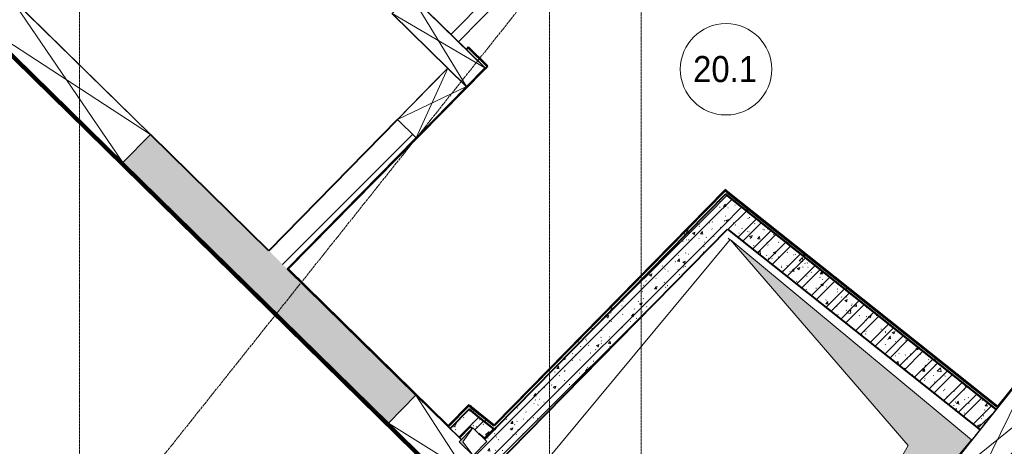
# Model space of a CAD drawing. Header units: millimetres. Extents: x -135639 to 224623, y -383017 to -59102.
# Tile 337 of 494: x 74156 to 81694, y -206846 to -203577. Entities that reach past the tile are written whole.
import ezdxf

# ---------------------------------------------------------------- set-up
doc = ezdxf.new("R2010")
doc.units = ezdxf.units.MM
for name, pattern in [('ADSK_Линия сетки', [25, 20, -2.5, 0, -2.5]), ('Линия сетки', [25, 20, -2.5, 0, -2.5]), ('Невидимые', [5, 3, -2])]:
    doc.linetypes.add(name, pattern=pattern)
for name, color, linetype, lineweight in [('A-000-M_MASS', 7, 'Continuous', 18), ('A-000-MH_MASS', 7, 'Невидимые', 18), ('A-010-A_ROOM', 7, 'Continuous', 20), ('A-200-M_WALL', 7, 'Continuous', 18), ('A-200-M_WALL_EXT', 7, 'Continuous', 18), ('A-200-M_WALL_INT', 7, 'Continuous', 18), ('A-200-M_WALL_PAT', 7, 'Continuous', 40), ('A-314-M_WINDOW', 7, 'Continuous', 18), ('A-314-M_WINDOW_OPEN', 7, 'Continuous', 18), ('A-325-M_DOOR', 7, 'Continuous', 18), ('A-325-M_DOOR__FRAME', 7, 'Continuous', 30), ('A-325-M_DOOR_PANEL', 7, 'Continuous', 30), ('M-567-M_MECH_EQP', 7, 'Continuous', 18), ('Z-030-M_GRID', 7, 'Continuous', 9), ('Z-060-M_DETAIL', 7, 'Continuous', 18)]:
    doc.layers.add(name, color=color, linetype=linetype, lineweight=lineweight)
doc.styles.add('Arial_2', font='arial.ttf', dxfattribs={"width": 0.9, "height": 400})
pattern_1 = [(50, (0, 0), (218.62117, -19.1268), [22.86, -251.46]), (355, (0, 0), (-42.2919, 229.2684), [18.288, -201.168]), (100.451, (18.22, -1.6), (176.33107, 210.13963), [19.428, -213.708]), (46.184, (0, 60.96), (325.29495, -50.45164), [34.29, -377.19]), (96.636, (27.1, 56.76), (284.883, 296.9127), [29.142, -320.562]), (351.184, (0, 60.96), (284.8858, 296.9107), [27.432, -301.752]), (21, (30.48, 45.72), (181.93753, -122.71832), [22.86, -251.46]), (326, (30.48, 45.72), (74.1622, 221.0262), [18.288, -201.168]), (71.451, (45.64, 35.5), (256.10035, 98.30526), [19.428, -213.708]), (37.5, (0, 0), (3.70639, 101.465895), [3.353, -195.377, 3.353, -200.863, -201.93]), (37.5, (0, 0), (3.70639, 101.465895), [-402.946, 3.353, -198.577]), (7.5, (0, 0), (80.18358, 120.21653), [3.353, -113.081, 3.353, -190.805, -76.962]), (7.5, (0, 0), (80.18358, 120.21653), [-310.591, 3.353, -73.609]), (327.5, (-67.97, 0), (162.70865, -6.87497), [3.353, -72.847, 3.353, -234.391, -315.468]), (327.5, (-67.97, 0), (162.70865, -6.87497), [-313.944, 3.353, -312.115]), (317.5, (-98.45, 0), (177.75468, 30.51183), [3.353, -95.707, 3.353, -154.534, -224.028]), (317.5, (-98.45, 0), (177.75468, 30.51183), [-256.946, 3.353, -220.675])]
pattern_2 = [(45, (0, 0), (-101.02788, 101.02788), []), (45, (67.35, 0), (-101.02788, 101.02788), [])]
pattern_3 = [(0, (0, 0), (406.4, 101.6), [33.528, -271.272, 33.528, -271.272, -1625.6]), (0, (0, 0), (406.4, 101.6), [-609.6, 33.528, -576.072, 33.528, -271.272, -711.2]), (0, (0, 0), (406.4, 101.6), [-1524, 33.528, -169.672, 33.528, -474.472]), (120, (152.4, 50.8), (-291.18818, 301.15272), [33.528, -271.272, 33.528, -271.272, -1625.6]), (120, (152.4, 50.8), (-291.18818, 301.15272), [-609.6, 33.528, -576.072, 33.528, -271.272, -711.2]), (120, (152.4, 50.8), (-291.18818, 301.15272), [-1524, 33.528, -169.672, 33.528, -474.472]), (240, (203.2, 254), (-115.21182, -402.75272), [33.528, -271.272, 33.528, -271.272, -1625.6]), (240, (203.2, 254), (-115.21182, -402.75272), [-609.6, 33.528, -576.072, 33.528, -271.272, -711.2]), (240, (203.2, 254), (-115.21182, -402.75272), [-1524, 33.528, -169.672, 33.528, -474.472])]
pattern_4 = [(45, (0, 0), (-314.309, 314.309), []), (45, (314.3, 0), (-314.309, 314.309), [555.625, -111.125, 3.353, -107.772])]

# ---------------------------------------------------------------- blocks, each defined once
blk = doc.blocks.new('A_MEQ_OpeningShaft-Rectangular - ВК-2726960-B1_-7_650_')
at = {"layer": 'Z-060-M_DETAIL', "true_color": 0xe2e2e2}
blk.add_hatch(color=254, dxfattribs=at).paths.add_polyline_path([(0, -150), (21.4, -21.4), (150, 0), (0, 0)])
at = {"layer": 'A-000-MH_MASS', "color": 253, "linetype": 'Continuous', "true_color": 0xaaaaaa}
for p, q in [((150, 0), (0, 0)), ((0, 0), (0, -150)), ((150, -150), (150, 0)), ((0, -150), (150, -150))]:
    blk.add_line(p, q, dxfattribs=at)
at = {"layer": 'Z-060-M_DETAIL', "color": 253, "true_color": 0xaaaaaa}
for p, q in [((150, 0), (21.4, -21.4)), ((150, -150), (150, 0)), ((150, 0), (0, 0)), ((0, 0), (0, -150)), ((21.4, -21.4), (0, -150)), ((0, -150), (21.4, -21.4)), ((21.4, -21.4), (150, 0)), ((150, 0), (150, -150)), ((0, -150), (150, -150)), ((0, -150), (150, -150))]:
    blk.add_line(p, q, dxfattribs=at)
blk = doc.blocks.new('A_MEQ_OpeningShaft-Rectangular - ПД-2727028-B1_-7_650_')
at = {"layer": 'Z-060-M_DETAIL', "true_color": 0xe2e2e2}
blk.add_hatch(color=254, dxfattribs=at).paths.add_polyline_path([(2400, 0), (0, 0), (0, -2400), (342.9, -342.9), (2016, -64)])
at = {"layer": 'A-000-MH_MASS', "color": 253, "linetype": 'Continuous', "true_color": 0xaaaaaa}
for p, q in [((2400, 0), (0, 0)), ((0, 0), (0, -2400)), ((2400, -2400), (2400, 0)), ((0, -2400), (2400, -2400))]:
    blk.add_line(p, q, dxfattribs=at)
at = {"layer": 'Z-060-M_DETAIL', "color": 253, "true_color": 0xaaaaaa}
for p, q in [((2400, 0), (342.9, -342.9)), ((2400, -2400), (2400, 0)), ((2400, 0), (0, 0)), ((0, 0), (0, -2400)), ((342.9, -342.9), (2400, 0)), ((2400, 0), (2400, -2400)), ((342.9, -342.9), (0, -2400)), ((0, -2400), (342.9, -342.9)), ((0, -2400), (2400, -2400)), ((0, -2400), (2400, -2400))]:
    blk.add_line(p, q, dxfattribs=at)
blk = doc.blocks.new('101_Дверь_Двупольная - _ПЧ_Мет_2240х2400-4162214-B1_-7_650_')
at = {"layer": 'A-325-M_DOOR', "color": 253, "lineweight": 30, "true_color": 0xaaaaaa}
for p, q in [((-1250, 100), (-1285, 100)), ((-1285, 100), (-1285, -15)), ((-1250, -15), (-1250, 100)), ((-1285, -15), (-1250, -15))]:
    blk.add_line(p, q, dxfattribs=at)
at = {"layer": 'A-325-M_DOOR__FRAME', "color": 253, "true_color": 0xaaaaaa}
for p, q in [((-1200, 100), (-1250, 100)), ((-1250, 100), (-1250, -15)), ((-1200, 20), (-1200, 100)), ((-1190, 20), (-1200, 20)), ((-1190, -15), (-1190, 20)), ((-1250, -15), (-1190, -15))]:
    blk.add_line(p, q, dxfattribs=at)
at = {"layer": 'A-325-M_DOOR_PANEL', "color": 253, "true_color": 0xaaaaaa}
for p, q in [((-1120, 1300), (-1200, 1300)), ((-1200, 1300), (-1200, 100)), ((-1120, 100), (-1120, 1300)), ((1200, 1300), (1120, 1300)), ((1120, 1300), (1120, 100)), ((1200, 100), (1200, 1300)), ((-1200, 100), (-1120, 100))]:
    blk.add_line(p, q, dxfattribs=at)
at = {"layer": 'A-325-M_DOOR_PANEL', "color": 253, "lineweight": 18, "true_color": 0xaaaaaa}
for centre, start, end in [((-1200, 100), 360, 90), ((1200, 100), 90, 180)]:
    blk.add_arc(centre, 1200, start, end, dxfattribs=at)
blk = doc.blocks.new('135_SLK_GD_AR_rvt-1-B1_-7_650_')
at = {"layer": 'A-200-M_WALL_PAT', "lineweight": 9, "true_color": 0xaaaaaa}
h = blk.add_hatch(dxfattribs=at)
h.set_pattern_fill('FP_11', color=253, style=0, pattern_type=2)
h.set_pattern_definition(pattern_3)
h.paths.add_polyline_path([(85940.7, -13880.6), (87710.1, -12078.9), (87694.3, -12066.4), (85925, -13868.1)])
h = blk.add_hatch(dxfattribs=at)
h.set_pattern_fill('FP_1', color=253, style=0, pattern_type=2)
h.set_pattern_definition(pattern_1)
h.paths.add_polyline_path([(89644.8, -13899), (89769.3, -13742.5), (87696, -12093.3), (87555.1, -12236.7), (89578.5, -13846.2)])
h = blk.add_hatch(dxfattribs=at)
h.set_pattern_fill('FP_2', color=253, style=0, pattern_type=2)
h.set_pattern_definition(pattern_2)
h.paths.add_polyline_path([(89644.8, -13899), (89769.3, -13742.5), (87696, -12093.3), (87555.1, -12236.7), (89578.5, -13846.2)])
h = blk.add_hatch(dxfattribs=at)
h.set_pattern_fill('FP_11', color=253, style=0, pattern_type=2)
h.set_pattern_definition(pattern_3)
h.paths.add_polyline_path([(89769.3, -13742.5), (89781.8, -13726.8), (87710.1, -12078.9), (87696, -12093.3), (89765.4, -13739.4)])
h = blk.add_hatch(dxfattribs=at)
h.set_pattern_fill('FP_1', color=253, style=0, pattern_type=2)
h.set_pattern_definition(pattern_1)
h.paths.add_polyline_path([(85906.7, -14200.7), (87712.5, -12361.9), (87555.1, -12236.7), (85851.4, -13971.6), (85868.5, -13988.4), (85781.1, -14077.3), (85858, -14152.8)])
h = blk.add_hatch(dxfattribs=at)
h.set_pattern_fill('FP_2', color=253, style=0, pattern_type=2)
h.set_pattern_definition(pattern_2)
h.paths.add_polyline_path([(85906.7, -14200.7), (87712.5, -12361.9), (87555.1, -12236.7), (85851.4, -13971.6), (85868.5, -13988.4), (85781.1, -14077.3), (85858, -14152.8)])
h = blk.add_hatch(dxfattribs=at)
h.set_pattern_fill('FP_11', color=253, style=0, pattern_type=2)
h.set_pattern_definition(pattern_3)
h.paths.add_polyline_path([(85587.7, -13889), (85747.1, -13726.6), (85731.4, -13714.1), (85573.4, -13875)])
h = blk.add_hatch(dxfattribs=at)
h.set_pattern_fill('FP_1', color=253, style=0, pattern_type=2)
h.set_pattern_definition(pattern_1)
h.paths.add_polyline_path([(85659.1, -13959), (85811.7, -13803.6), (85733.1, -13741), (85587.7, -13889), (85659.1, -13959)])
h = blk.add_hatch(dxfattribs=at)
h.set_pattern_fill('FP_2', color=253, style=0, pattern_type=2)
h.set_pattern_definition(pattern_2)
h.paths.add_polyline_path([(85659.1, -13959), (85811.7, -13803.6), (85733.1, -13741), (85587.7, -13889), (85659.1, -13959)])
h = blk.add_hatch(dxfattribs=at)
h.set_pattern_fill('FP_11', color=253, style=0, pattern_type=2)
h.set_pattern_definition(pattern_3)
h.paths.add_polyline_path([(85926.6, -13895), (85940.7, -13880.6), (85747.1, -13726.6), (85733.1, -13741), (85912, -13883.3)])
h = blk.add_hatch(dxfattribs=at)
h.set_pattern_fill('FP_1', color=253, style=0, pattern_type=2)
h.set_pattern_definition(pattern_1)
h.paths.add_polyline_path([(85856.2, -13966.7), (85926.6, -13895), (85811.7, -13803.6), (85741.3, -13875.3), (85757, -13887.8), (85761.5, -13883.3), (85804.9, -13925.9)])
h = blk.add_hatch(dxfattribs=at)
h.set_pattern_fill('FP_2', color=253, style=0, pattern_type=2)
h.set_pattern_definition(pattern_2)
h.paths.add_polyline_path([(85856.2, -13966.7), (85926.6, -13895), (85811.7, -13803.6), (85741.3, -13875.3), (85757, -13887.8), (85761.5, -13883.3), (85804.9, -13925.9)])
at = {"color": 253, "lineweight": 18, "true_color": 0xaaaaaa}
blk.add_line((87716.6, -12429.1), (87729.6, -12443.4), dxfattribs=at)
at = {"layer": 'A-200-M_WALL', "color": 253, "lineweight": 40, "true_color": 0xaaaaaa}
for p, q in [((85868.7, -11111.2), (85726, -10971.1)), ((85854.6, -11125.5), (85858.2, -11129)), ((85868.7, -11111.2), (85872.2, -11114.7)), ((87694.3, -12066.4), (85928.5, -13864.5)), ((87694.3, -12066.4), (87710.1, -12078.9)), ((89765.4, -13739.4), (87696, -12093.3)), ((87696, -12093.3), (89765.4, -13739.4)), ((89777.9, -13723.7), (87710.1, -12078.9)), ((87555.1, -12236.7), (85944.3, -13877)), ((85944.3, -13877), (87555.1, -12236.7)), ((85731.4, -13714.1), (85576.9, -13871.4)), ((85731.4, -13714.1), (85747.1, -13726.6)), ((85733.1, -13741), (85591.2, -13885.4)), ((85591.2, -13885.4), (85733.1, -13741)), ((85925, -13868.1), (85747.1, -13726.6)), ((89765.4, -13739.4), (89769.3, -13742.5)), ((89781.8, -13726.8), (89777.9, -13723.7)), ((85926.6, -13895), (85811.7, -13803.6)), ((85811.7, -13803.6), (85926.6, -13895)), ((85928.5, -13864.5), (85925, -13868.1)), ((85576.9, -13871.4), (85573.4, -13875)), ((85587.7, -13889), (85591.2, -13885.4)), ((85856.2, -13966.7), (85926.6, -13895)), ((85940.7, -13880.6), (85944.3, -13877))]:
    blk.add_line(p, q, dxfattribs=at)
at = {"layer": 'A-200-M_WALL_INT', "color": 253, "lineweight": 40, "true_color": 0xaaaaaa}
for p, q in [((85729.5, -10967.5), (85711.9, -10985.4)), ((85872.2, -11107.7), (85729.5, -10967.5)), ((84349.2, -12665.6), (85858.2, -11129)), ((85858.2, -11129), (85872.2, -11114.7)), ((85875.7, -11111.2), (85872.2, -11107.7)), ((85872.2, -11114.7), (85875.7, -11111.2)), ((85329.1, -11660.6), (84342.1, -12665.7)), ((91275, -11841.5), (89781, -13719.8)), ((87693.9, -12059.7), (85924.6, -13861.4)), ((87697.9, -12062.8), (87693.9, -12059.7)), ((87696, -12093.3), (87555.1, -12236.7)), ((87555.1, -12236.7), (87696, -12093.3)), ((87713.6, -12075.3), (87697.9, -12062.8)), ((89781, -13719.8), (87713.6, -12075.3)), ((85906.7, -14200.7), (87712.5, -12361.9)), ((87712.5, -12361.9), (89644.8, -13899)), ((84342.1, -12665.7), (84345.7, -12669.2)), ((84345.7, -12669.2), (85326.7, -13632.6)), ((85573.4, -13867.9), (84349.2, -12665.6)), ((85731, -13707.4), (85573.4, -13867.9)), ((85734.9, -13710.5), (85731, -13707.4)), ((85750.7, -13723), (85734.9, -13710.5)), ((85811.7, -13803.6), (85733.1, -13741)), ((85733.1, -13741), (85811.7, -13803.6)), ((85924.6, -13861.4), (85750.7, -13723)), ((89769.3, -13742.5), (89765.4, -13739.4)), ((85591.2, -13885.4), (85587.7, -13889)), ((85659.1, -13959), (85741.3, -13875.3)), ((85741.3, -13875.3), (85757, -13887.8)), ((85804.9, -13925.9), (85856.2, -13966.7)), ((85944.3, -13877), (85926.6, -13895)), ((85926.6, -13895), (85940.7, -13880.6)), ((85856.2, -13966.7), (85851.4, -13971.6))]:
    blk.add_line(p, q, dxfattribs=at)
at = {"layer": 'A-325-M_DOOR', "color": 253, "lineweight": 18, "true_color": 0xaaaaaa, "rotation": 315.5186498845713}
blk.add_blockref('101_Дверь_Двупольная - _ПЧ_Мет_2240х2400-4162214-B1_-7_650_', (84725.1, -10156.3), dxfattribs=at)
at = {"layer": 'M-567-M_MECH_EQP', "color": 253, "lineweight": 18, "true_color": 0xaaaaaa}
for name, p, rotation in [('A_MEQ_OpeningShaft-Rectangular - ПД-2727028-B1_-7_650_', (89578.5, -13973.6), 230.2825807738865), ('A_MEQ_OpeningShaft-Rectangular - ВК-2726960-B1_-7_650_', (85656.4, -13990.3), 45.51864988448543)]:
    blk.add_blockref(name, p, dxfattribs=dict(at, rotation=rotation))
blk = doc.blocks.new('231_Отверстие прямоуг _Окно_Стена_-Без выреза - Отв_КР для раскоса-1938258-B1_-7_650_')
at = {"layer": 'A-314-M_WINDOW_OPEN', "color": 253, "true_color": 0xaaaaaa}
for p, q in [((-625, 151), (875, 151)), ((875, 151), (-425, 151)), ((875, -151), (-625, -151)), ((-625, -151), (875, -151))]:
    blk.add_line(p, q, dxfattribs=at)
at = {"layer": 'A-314-M_WINDOW_OPEN', "color": 253, "lineweight": 9, "true_color": 0xaaaaaa}
for p, q in [((709, 151), (-425, 151)), ((875, 151), (709, 151)), ((-625, -151), (-459, -151)), ((-459, -151), (875, -151))]:
    blk.add_line(p, q, dxfattribs=at)
at = {"layer": 'Z-060-M_DETAIL', "color": 253, "true_color": 0xaaaaaa}
for p, q in [((-625, 150), (-625, -150)), ((875, 150), (-625, 150)), ((875, 150), (-625, -150)), ((-625, 150), (875, -150)), ((875, 150), (875, -150)), ((-625, -150), (875, -150))]:
    blk.add_line(p, q, dxfattribs=at)
blk = doc.blocks.new('231_Отверстие прямоуг _Окно_Стена_-Без выреза - Отв_КР для раскоса-V258-B1_-7_650_')
at = {"layer": 'A-314-M_WINDOW_OPEN', "color": 253, "true_color": 0xaaaaaa}
for p, q in [((-550, 151), (-64.1, 151)), ((-64.1, 151), (-550, 151)), ((85.9, 151), (800, 151)), ((800, 151), (85.9, 151)), ((800, -151), (-550, -151)), ((-550, -151), (800, -151))]:
    blk.add_line(p, q, dxfattribs=at)
at = {"layer": 'A-314-M_WINDOW_OPEN', "color": 253, "lineweight": 9, "true_color": 0xaaaaaa}
for p, q in [((-64.1, 151), (-550, 151)), ((634, 151), (85.9, 151)), ((800, 151), (634, 151)), ((-550, -151), (-384, -151)), ((-384, -151), (800, -151))]:
    blk.add_line(p, q, dxfattribs=at)
at = {"layer": 'Z-060-M_DETAIL', "color": 253, "true_color": 0xaaaaaa}
for p, q in [((-550, 150), (-550, -150)), ((-64.1, 150), (-550, 150)), ((800, 150), (-550, -150)), ((-550, 150), (800, -150)), ((800, 150), (85.9, 150)), ((800, 150), (800, -150)), ((-550, -150), (800, -150))]:
    blk.add_line(p, q, dxfattribs=at)
blk = doc.blocks.new('231_Отверстие прямоуг _Окно_Стена_-Без выреза - Отв_КР для раскоса-1938266-B1_-7_650_')
at = {"layer": 'A-314-M_WINDOW_OPEN', "color": 253, "true_color": 0xaaaaaa}
for p, q in [((-275, 101), (525, 101)), ((525, 101), (-275, 101)), ((525, -101), (-275, -101)), ((-275, -101), (325, -101))]:
    blk.add_line(p, q, dxfattribs=at)
at = {"layer": 'A-314-M_WINDOW_OPEN', "color": 253, "lineweight": 9, "true_color": 0xaaaaaa}
for p, q in [((325, 101), (-275, 101)), ((525, 101), (325, 101)), ((-275, -101), (-75, -101)), ((-75, -101), (325, -101))]:
    blk.add_line(p, q, dxfattribs=at)
at = {"layer": 'Z-060-M_DETAIL', "color": 253, "true_color": 0xaaaaaa}
for p, q in [((-275, 100), (-275, -100)), ((525, 100), (-275, 100)), ((525, 100), (-275, -100)), ((-275, 100), (525, -100)), ((525, 100), (525, -100)), ((-275, -100), (525, -100))]:
    blk.add_line(p, q, dxfattribs=at)
blk = doc.blocks.new('231_Отверстие прямоуг _Окно_Стена_-Без выреза - Отв_КР для раскоса-1938268-B1_-7_650_')
at = {"layer": 'A-314-M_WINDOW_OPEN', "color": 253, "true_color": 0xaaaaaa}
for p, q in [((-150, 101), (400, 101)), ((400, 101), (-150, 101)), ((400, -101), (-150, -101)), ((-150, -101), (400, -101))]:
    blk.add_line(p, q, dxfattribs=at)
at = {"layer": 'A-314-M_WINDOW_OPEN', "color": 253, "lineweight": 9, "true_color": 0xaaaaaa}
for p, q in [((262.5, 101), (-150, 101)), ((400, 101), (262.5, 101)), ((-150, -101), (-12.5, -101)), ((-12.5, -101), (400, -101))]:
    blk.add_line(p, q, dxfattribs=at)
at = {"layer": 'Z-060-M_DETAIL', "color": 253, "true_color": 0xaaaaaa}
for p, q in [((-150, 100), (-150, -100)), ((400, 100), (-150, 100)), ((400, 100), (-150, -100)), ((-150, 100), (400, -100)), ((400, 100), (400, -100)), ((-150, -100), (400, -100))]:
    blk.add_line(p, q, dxfattribs=at)
blk = doc.blocks.new('231_Отверстие прямоуг _Окно_Стена_-Без выреза - Отв_КР для раскоса-1938260-B1_-7_650_')
at = {"layer": 'A-314-M_WINDOW_OPEN', "color": 253, "true_color": 0xaaaaaa}
for p, q in [((-550, 151), (800, 151)), ((800, 151), (-550, 151)), ((800, -151), (-550, -151)), ((-550, -151), (800, -151))]:
    blk.add_line(p, q, dxfattribs=at)
at = {"layer": 'A-314-M_WINDOW_OPEN', "color": 253, "lineweight": 9, "true_color": 0xaaaaaa}
for p, q in [((634, 151), (-550, 151)), ((800, 151), (634, 151)), ((-550, -151), (-384, -151)), ((-384, -151), (800, -151))]:
    blk.add_line(p, q, dxfattribs=at)
at = {"layer": 'Z-060-M_DETAIL', "color": 253, "true_color": 0xaaaaaa}
for p, q in [((-550, 150), (-550, -150)), ((800, 150), (-550, 150)), ((800, 150), (-550, -150)), ((-550, 150), (800, -150)), ((800, 150), (800, -150)), ((-550, -150), (800, -150))]:
    blk.add_line(p, q, dxfattribs=at)
blk = doc.blocks.new('ADSK_ОбобщеннаяМодель_ОтверстиеПрямоугольное_вПерекрытии - ADSK_ОтверстиеПрямоугольное_вПерекрытии-V270-B1_-7_650_')
at = {"layer": 'A-000-M_MASS', "color": 253, "lineweight": 30, "true_color": 0xaaaaaa}
blk.add_line((100, 32.3), (100, 25.8), dxfattribs=at)
blk = doc.blocks.new('135_SLK_GD_KR_rvt-1-B1_-7_650_')
at = {"layer": 'A-200-M_WALL_PAT', "lineweight": 9, "true_color": 0xaaaaaa}
h = blk.add_hatch(dxfattribs=at)
h.set_pattern_fill('FP_20', color=253, style=0, pattern_type=2)
h.set_pattern_definition(pattern_4)
h.paths.add_polyline_path([(87682.2, -16366.3), (87870, -16130.3), (86289.9, -14578.5), (86079.7, -14792.5), (87125.6, -15819.7)])
h.paths.add_polyline_path([(85116.5, -13846.6), (85326.7, -13632.6), (83293.3, -11635.7), (83083.1, -11849.8), (84514.3, -13255.3)])
h.paths.add_polyline_path([(82012.8, -10798.7), (82223, -10584.7), (80214.6, -8612.3), (80004.4, -8826.3), (81363.4, -10161)])
h.paths.add_polyline_path([(79041.2, -7880.4), (79251.4, -7666.4), (77064.5, -5518.8), (76854.3, -5732.8), (78865.2, -7707.7)])
h.paths.add_polyline_path([(75891.1, -4786.9), (76101.3, -4572.9), (73279.5, -1801.7), (73069.3, -2015.8), (73279.5, -2222.2)])
h.paths.add_polyline_path([(72106.1, -1069.9), (72316.3, -855.8), (69490.9, 1918.8), (69280.7, 1704.8), (71333.1, -310.8)])
h.paths.add_polyline_path([(68317.5, 2650.7), (68527.7, 2864.8), (66694.1, 4665.5), (66483.9, 4451.4), (67814, 3145.2)])
h.paths.add_polyline_path([(65520.7, 5397.3), (65730.9, 5611.4), (64767.7, 6557.3), (64557.5, 6343.3), (65104.2, 5806.4)])
h.paths.add_polyline_path([(63915.3, 6973.9), (64125.5, 7187.9), (61746.1, 9524.7), (61535.9, 9310.6), (63801, 7086.1)])
h.paths.add_polyline_path([(60893.7, 9941.2), (61103.9, 10155.3), (58099.6, 13105.6), (57889.4, 12891.6), (59684.4, 11128.8)])
h = blk.add_hatch(dxfattribs=at)
h.set_pattern_fill('FP_20', color=253, style=0, pattern_type=2)
h.set_pattern_definition(pattern_4)
h.paths.add_polyline_path([(84342.1, -12665.7), (85329.1, -11660.6), (85186.4, -11520.5), (84199.4, -12525.6)])
at = {"layer": 'A-200-M_WALL', "color": 253, "lineweight": 40, "true_color": 0xaaaaaa}
for p, q in [((57741.7, 13022.6), (87891.2, -16585.9)), ((57744.6, 13025.4), (87893.7, -16582.7)), ((57747.4, 13028.3), (87896.2, -16579.6))]:
    blk.add_line(p, q, dxfattribs=at)
at = {"layer": 'A-200-M_WALL_EXT', "color": 253, "lineweight": 40, "true_color": 0xaaaaaa}
for p, q in [((57734.7, 13015.5), (87884.9, -16593.7)), ((87897.4, -16578), (61535.9, 9310.6)), ((85186.4, -11520.5), (84199.4, -12525.6)), ((84199.4, -12525.6), (83293.3, -11635.7)), ((84342.1, -12665.7), (85329.1, -11660.6)), ((83083.1, -11849.8), (85116.5, -13846.6)), ((85326.7, -13632.6), (84342.1, -12665.7))]:
    blk.add_line(p, q, dxfattribs=at)
at = {"layer": 'A-000-M_MASS', "color": 253, "lineweight": 18, "true_color": 0xaaaaaa, "rotation": 315.5189603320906}
blk.add_blockref('ADSK_ОбобщеннаяМодель_ОтверстиеПрямоугольное_вПерекрытии - ADSK_ОтверстиеПрямоугольное_вПерекрытии-V270-B1_-7_650_', (85759.9, -13917.9), dxfattribs=at)
at = {"layer": 'A-314-M_WINDOW', "color": 253, "lineweight": 18, "true_color": 0xaaaaaa}
for name, p, rotation in [('231_Отверстие прямоуг _Окно_Стена_-Без выреза - Отв_КР для раскоса-1938258-B1_-7_650_', (82563.9, -11129.6), 315.5189603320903), ('231_Отверстие прямоуг _Окно_Стена_-Без выреза - Отв_КР для раскоса-1938266-B1_-7_650_', (85410, -10829), 315.5186498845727), ('231_Отверстие прямоуг _Окно_Стена_-Без выреза - Отв_КР для раскоса-1938268-B1_-7_650_', (85362.9, -11483.5), 45.51864988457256), ('231_Отверстие прямоуг _Окно_Стена_-Без выреза - Отв_КР для раскоса-1938260-B1_-7_650_', (89702, -14068.1), 51.50000000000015), ('231_Отверстие прямоуг _Окно_Стена_-Без выреза - Отв_КР для раскоса-V258-B1_-7_650_', (85614, -14125), 315.5189603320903)]:
    blk.add_blockref(name, p, dxfattribs=dict(at, rotation=rotation))
blk = doc.blocks.new('050_Марка_Помещение - Номер-620969-B1_-7_650_')
at = {"layer": 'A-010-A_ROOM', "color": 253, "true_color": 0xaaaaaa}
blk.add_circle((0, 0), 3.5, dxfattribs=at)
blk = doc.blocks.new('-1 эт')
at = {"layer": 'Z-030-M_GRID', "color": 253, "linetype": 'Линия сетки', "true_color": 0xaaaaaa}
for p, q in [((82750, -19696.1), (82750, 133719.9)), ((86350, -19695.8), (86350, 133719.9)), ((87050, -18431.1), (87050, 133719.9))]:
    blk.add_line(p, q, dxfattribs=at)
at = {"layer": 'Z-030-M_GRID', "color": 254, "linetype": 'ADSK_Линия сетки', "true_color": 0xd4d4d4}
blk.add_line((101956.9, 9241.5), (82064, -15767.2), dxfattribs=at)
at = {"lineweight": 5}
for name in ['135_SLK_GD_KR_rvt-1-B1_-7_650_', '135_SLK_GD_AR_rvt-1-B1_-7_650_']:
    blk.add_blockref(name, (0, 0), dxfattribs=at)
at = {"layer": 'A-010-A_ROOM', "color": 253, "true_color": 0xaaaaaa, "xscale": 99.99999999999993, "yscale": 99.99999999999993, "zscale": 99.99999999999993}
blk.add_blockref('050_Марка_Помещение - Номер-620969-B1_-7_650_', (87700.1, -11135.7), dxfattribs=at)
at = {"layer": 'A-010-A_ROOM', "color": 253, "lineweight": 9, "true_color": 0xaaaaaa, "insert": (87448.3, -11034), "char_height": 200, "width": 606.076, "attachment_point": 1, "style": 'Arial_2'}
blk.add_mtext('20.1', dxfattribs=at)

msp = doc.modelspace()

# ---------------------------------------------------------------- block references
msp.add_blockref('-1 эт', (-8136.8, -192821.5))

doc.saveas('drawing.dxf')
